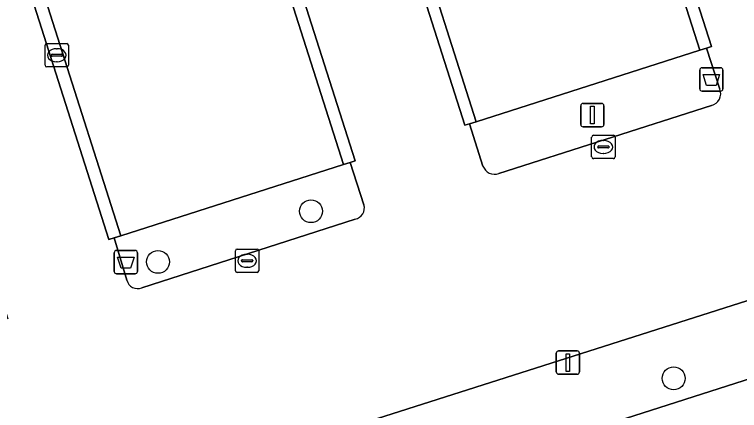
# Model space of a CAD drawing. Extents: x 158086 to 159499, y 382904 to 383981.
# Drawn here: x 159068.85 to 159099.86, y 383032.58 to 383049.53 of the extents above; entities that cross this region are included whole.
import ezdxf

# ---------------------------------------------------------------- set-up
doc = ezdxf.new("R2010")
doc.units = 0
for name, color, linetype in [('IMGEO_Afvalbak', 7, 'Continuous'), ('IMGEO_Berm_groen', 7, 'Continuous'), ('IMGEO_Boom', 7, 'Continuous'), ('IMGEO_Fietspad_gesloten', 7, 'Continuous'), ('IMGEO_Groenvoorziening', 7, 'Continuous'), ('IMGEO_Haag', 7, 'Continuous'), ('IMGEO_Kolk', 7, 'Continuous'), ('IMGEO_Lichtmast', 7, 'Continuous'), ('IMGEO_Parkeervlak_open', 7, 'Continuous'), ('IMGEO_Rijbaan_lokaal_open', 7, 'Continuous'), ('IMGEO_Verkeersbordpaal', 7, 'Continuous')]:
    doc.layers.add(name, color=color, linetype=linetype)

msp = doc.modelspace()

# ---------------------------------------------------------------- linework, layer by layer
at = {"layer": 'IMGEO_Afvalbak'}
for p, q in [((159098.163, 383046.347), (159098.163, 383047.147)), ((159098.163, 383047.147), (159098.163, 383046.347)), ((159098.263, 383047.247), (159099.053, 383047.247)), ((159099.053, 383047.247), (159098.263, 383047.247)), ((159099.153, 383047.147), (159099.153, 383046.347)), ((159099.153, 383046.347), (159099.153, 383047.147)), ((159099.053, 383046.247), (159098.263, 383046.247)), ((159098.263, 383046.247), (159099.053, 383046.247)), ((159073.115, 383038.53), (159073.115, 383039.33)), ((159073.115, 383039.33), (159073.115, 383038.53)), ((159073.215, 383039.43), (159074.005, 383039.43)), ((159074.005, 383039.43), (159073.215, 383039.43)), ((159074.105, 383039.33), (159074.105, 383038.53)), ((159074.105, 383038.53), (159074.105, 383039.33)), ((159074.005, 383038.43), (159073.215, 383038.43)), ((159073.215, 383038.43), (159074.005, 383038.43))]:
    msp.add_line(p, q, dxfattribs=at)
for points in [[(159098.306, 383046.961), (159099.01, 383046.961), (159098.861, 383046.491), (159098.455, 383046.491), (159098.306, 383046.961)], [(159073.258, 383039.144), (159073.962, 383039.144), (159073.813, 383038.674), (159073.407, 383038.674), (159073.258, 383039.144)]]:
    msp.add_lwpolyline(points, dxfattribs=at)
for centre, start, end in [((159098.263, 383047.147), 90, 180), ((159098.263, 383047.147), 90, 180), ((159099.053, 383047.147), 0, 90), ((159099.053, 383047.147), 360, 90), ((159098.263, 383046.347), 180, 270), ((159098.263, 383046.347), 180, 270), ((159099.053, 383046.347), 270, 0), ((159099.053, 383046.347), 270, 0), ((159073.215, 383039.33), 90, 180), ((159073.215, 383039.33), 90, 180), ((159074.005, 383039.33), 0, 90), ((159074.005, 383039.33), 360, 90), ((159073.215, 383038.53), 180, 270), ((159073.215, 383038.53), 180, 270), ((159074.005, 383038.53), 270, 0), ((159074.005, 383038.53), 270, 0)]:
    msp.add_arc(centre, 0.1, start, end, dxfattribs=at)
at = {"layer": 'IMGEO_Berm_groen'}
msp.add_lwpolyline([(159139.088, 383046.362), (159138.108, 383049.376), (159121.833, 383044.185), (159071.446, 383028.114), (159072.384, 383025.18), (159072.436, 383025.018)], close=True, dxfattribs=at)
at = {"layer": 'IMGEO_Boom'}
for centre in [(159081.531, 383041.109), (159074.985, 383038.94), (159097.045, 383033.955)]:
    msp.add_circle(centre, 0.489, dxfattribs=at)
at = {"layer": 'IMGEO_Fietspad_gesloten'}
msp.add_lwpolyline([(159159.592, 383052.47), (159146.453, 383048.648), (159146.197, 383048.666), (159139.088, 383046.362), (159072.436, 383025.018), (159072.384, 383025.18), (159065.84, 383023.087), (159067.396, 383018.015), (159067.776, 383018.119), (159068.411, 383016.229), (159071.934, 383017.153), (159072.865, 383020.766), (159127.162, 383038.33), (159169.93, 383052.158), (159261.875, 383081.887)], dxfattribs=at)
at = {"layer": 'IMGEO_Groenvoorziening'}
for points in [[(159099.018, 383046.331), (159098.446, 383048.083), (159098.165, 383047.996), (159088.602, 383044.933), (159088.315, 383044.847), (159088.889, 383043.042)], [(159089.565, 383042.719), (159098.665, 383045.637)], [(159083.798, 383041.387), (159083.21, 383043.197), (159082.927, 383043.107), (159073.398, 383040.06), (159073.105, 383039.97), (159073.655, 383038.161)], [(159074.298, 383037.834), (159083.416, 383040.772)]]:
    msp.add_lwpolyline(points, dxfattribs=at)
for centre, radius, start, end in [((159098.547, 383046.134), 0.511, 283.3557, 22.7244), ((159089.388, 383043.217), 0.529, 199.3325, 289.5896), ((159083.324, 383041.255), 0.492, 280.7982, 15.5098), ((159074.116, 383038.271), 0.474, 193.4624, 292.626)]:
    msp.add_arc(centre, radius, start, end, dxfattribs=at)
at = {"layer": 'IMGEO_Haag'}
for points in [[(159099.018, 383046.331), (159098.446, 383048.083), (159098.165, 383047.996), (159088.602, 383044.933), (159088.315, 383044.847), (159088.889, 383043.042)], [(159089.565, 383042.719), (159098.665, 383045.637)], [(159083.798, 383041.387), (159083.21, 383043.197), (159082.927, 383043.107), (159073.398, 383040.06), (159073.105, 383039.97), (159073.655, 383038.161)], [(159074.298, 383037.834), (159083.416, 383040.772)]]:
    msp.add_lwpolyline(points, dxfattribs=at)
for centre, radius, start, end in [((159098.547, 383046.134), 0.511, 283.3557, 22.7244), ((159089.388, 383043.217), 0.529, 199.3325, 289.5896), ((159083.324, 383041.255), 0.492, 280.7982, 15.5098), ((159074.116, 383038.271), 0.474, 193.4624, 292.626)]:
    msp.add_arc(centre, radius, start, end, dxfattribs=at)
at = {"layer": 'IMGEO_Kolk'}
for p, q in [((159070.157, 383047.358), (159070.157, 383048.21)), ((159070.232, 383048.284), (159071.084, 383048.284)), ((159070.645, 383048.064), (159070.67, 383048.064)), ((159071.158, 383048.21), (159071.158, 383047.358)), ((159070.416, 383047.778), (159070.416, 383047.79)), ((159070.854, 383047.741), (159070.456, 383047.741)), ((159070.459, 383047.827), (159070.857, 383047.827)), ((159070.9, 383047.79), (159070.9, 383047.778)), ((159070.668, 383047.504), (159070.643, 383047.504)), ((159071.084, 383047.284), (159070.232, 383047.284)), ((159093.538, 383043.432), (159093.538, 383044.284)), ((159093.613, 383044.358), (159094.465, 383044.358)), ((159094.539, 383044.284), (159094.539, 383043.432)), ((159094.026, 383044.138), (159094.051, 383044.138)), ((159093.797, 383043.852), (159093.797, 383043.864)), ((159094.235, 383043.815), (159093.837, 383043.815)), ((159093.84, 383043.901), (159094.238, 383043.901)), ((159094.281, 383043.864), (159094.281, 383043.852)), ((159094.465, 383043.358), (159093.613, 383043.358)), ((159094.049, 383043.578), (159094.024, 383043.578)), ((159078.297, 383038.562), (159078.297, 383039.414)), ((159078.372, 383039.488), (159079.224, 383039.488)), ((159079.298, 383039.414), (159079.298, 383038.562)), ((159078.556, 383038.982), (159078.556, 383038.994)), ((159078.599, 383039.031), (159078.997, 383039.031)), ((159078.785, 383039.268), (159078.81, 383039.268)), ((159079.04, 383038.994), (159079.04, 383038.982)), ((159078.994, 383038.945), (159078.596, 383038.945)), ((159078.808, 383038.708), (159078.783, 383038.708)), ((159079.224, 383038.488), (159078.372, 383038.488))]:
    msp.add_line(p, q, dxfattribs=at)
for points in [[(159070.157, 383047.358), (159070.157, 383048.21)], [(159070.232, 383048.284), (159071.084, 383048.284)], [(159071.158, 383048.21), (159071.158, 383047.358)], [(159071.084, 383047.284), (159070.232, 383047.284)], [(159093.538, 383043.432), (159093.538, 383044.284)], [(159093.613, 383044.358), (159094.465, 383044.358)], [(159094.539, 383044.284), (159094.539, 383043.432)], [(159094.465, 383043.358), (159093.613, 383043.358)], [(159078.297, 383038.562), (159078.297, 383039.414)], [(159078.372, 383039.488), (159079.224, 383039.488)], [(159079.298, 383039.414), (159079.298, 383038.562)], [(159079.224, 383038.488), (159078.372, 383038.488)]]:
    msp.add_lwpolyline(points, dxfattribs=at)
for centre, radius, start, end in [((159070.234, 383048.208), 0.0765, 91.552, 178.448), ((159070.234, 383048.208), 0.0765, 91.552, 178.448), ((159071.082, 383048.208), 0.0765, 1.552, 88.448), ((159071.082, 383048.208), 0.0765, 1.552, 88.448), ((159070.456, 383047.787), 0.0403, 85.8775, 175.7526), ((159070.453, 383047.777), 0.0366, 178.938, 274.7102), ((159070.857, 383047.784), 0.043, 264.8664, 352.4533), ((159070.861, 383047.789), 0.0386, 1.7309, 96.639), ((159070.234, 383047.36), 0.0765, 181.552, 268.448), ((159070.234, 383047.36), 0.0765, 181.552, 268.448), ((159071.082, 383047.36), 0.0765, 271.552, 358.448), ((159071.082, 383047.36), 0.0765, 271.552, 358.448), ((159093.615, 383044.282), 0.0765, 91.552, 178.448), ((159093.615, 383044.282), 0.0765, 91.552, 178.448), ((159094.463, 383044.282), 0.0765, 1.552, 88.448), ((159094.463, 383044.282), 0.0765, 1.552, 88.448), ((159093.837, 383043.861), 0.0403, 85.8775, 175.7526), ((159093.834, 383043.851), 0.0366, 178.938, 274.7102), ((159094.238, 383043.858), 0.043, 264.8664, 352.4533), ((159094.242, 383043.863), 0.0386, 1.7309, 96.639), ((159093.615, 383043.434), 0.0765, 181.552, 268.448), ((159093.615, 383043.434), 0.0765, 181.552, 268.448), ((159094.463, 383043.434), 0.0765, 271.552, 358.448), ((159094.463, 383043.434), 0.0765, 271.552, 358.448), ((159078.374, 383039.412), 0.0765, 91.552, 178.448), ((159078.374, 383039.412), 0.0765, 91.552, 178.448), ((159079.222, 383039.412), 0.0765, 1.552, 88.448), ((159079.222, 383039.412), 0.0765, 1.552, 88.448), ((159078.596, 383038.991), 0.0403, 85.8775, 175.7526), ((159078.593, 383038.981), 0.0366, 178.938, 274.7102), ((159078.997, 383038.988), 0.043, 264.8664, 352.4533), ((159079.001, 383038.993), 0.0386, 1.7309, 96.639), ((159078.374, 383038.564), 0.0765, 181.552, 268.448), ((159078.374, 383038.564), 0.0765, 181.552, 268.448), ((159079.222, 383038.564), 0.0765, 271.552, 358.448), ((159079.222, 383038.564), 0.0765, 271.552, 358.448)]:
    msp.add_arc(centre, radius, start, end, dxfattribs=at)
for centre, major_axis, ratio, start_param, end_param in [((159070.644, 383047.784), (-0.387, 0.002), 0.722429, 4.712389, 7.853982), ((159070.669, 383047.784), (-0.39, 0.002), 0.717154, 1.570796, 4.712389), ((159094.025, 383043.858), (-0.387, 0.002), 0.722429, 4.712389, 7.853982), ((159094.05, 383043.858), (-0.39, 0.002), 0.717154, 1.570796, 4.712389), ((159078.784, 383038.988), (-0.387, 0.002), 0.722429, 4.712389, 7.853982), ((159078.809, 383038.988), (-0.39, 0.002), 0.717154, 1.570796, 4.712389)]:
    msp.add_ellipse(centre, major_axis=major_axis, ratio=ratio, start_param=start_param, end_param=end_param, dxfattribs=at)
at = {"layer": 'IMGEO_Lichtmast'}
for p, q in [((159093.073, 383044.823), (159093.073, 383045.623)), ((159093.073, 383045.623), (159093.073, 383044.823)), ((159093.173, 383045.723), (159093.963, 383045.723)), ((159093.963, 383045.723), (159093.173, 383045.723)), ((159094.063, 383045.623), (159094.063, 383044.823)), ((159094.063, 383044.823), (159094.063, 383045.623)), ((159093.963, 383044.723), (159093.173, 383044.723)), ((159093.173, 383044.723), (159093.963, 383044.723))]:
    msp.add_line(p, q, dxfattribs=at)
msp.add_lwpolyline([(159093.493, 383045.598), (159093.643, 383045.598), (159093.643, 383044.848), (159093.493, 383044.848), (159093.493, 383045.598)], dxfattribs=at)
for centre, start, end in [((159093.173, 383045.623), 90, 180), ((159093.173, 383045.623), 90, 180), ((159093.963, 383045.623), 0, 90), ((159093.963, 383045.623), 360, 90), ((159093.173, 383044.823), 180, 270), ((159093.173, 383044.823), 180, 270), ((159093.963, 383044.823), 270, 0), ((159093.963, 383044.823), 270, 0)]:
    msp.add_arc(centre, 0.1, start, end, dxfattribs=at)
at = {"layer": 'IMGEO_Parkeervlak_open'}
for points in [[(159089.71, 383074.46), (159080.166, 383071.407), (159088.602, 383044.933), (159098.165, 383047.996)], [(159082.927, 383043.107), (159074.48, 383069.593), (159064.956, 383066.527), (159073.398, 383040.06)]]:
    msp.add_lwpolyline(points, close=True, dxfattribs=at)
at = {"layer": 'IMGEO_Rijbaan_lokaal_open'}
for points in [[(159104.136, 383047.929), (159103.532, 383049.742), (159103.338, 383049.682), (159094.907, 383076.108), (159090.189, 383074.602), (159098.66, 383048.161), (159098.446, 383048.083), (159099.018, 383046.331)], [(159088.889, 383043.042), (159088.315, 383044.847), (159088.117, 383044.789), (159079.671, 383071.254), (159074.958, 383069.756), (159083.419, 383043.264), (159083.21, 383043.197), (159083.798, 383041.387)], [(159073.655, 383038.161), (159073.105, 383039.97), (159072.889, 383039.904), (159064.445, 383066.373), (159059.764, 383064.881), (159068.174, 383038.378), (159067.974, 383038.333), (159068.562, 383036.507)], [(159068.193, 383035.879), (159062.478, 383034.098), (159062.465, 383034.094), (159065.84, 383023.087), (159072.384, 383025.18), (159071.446, 383028.114), (159121.833, 383044.185), (159120.341, 383048.655), (159119.574, 383048.414), (159118.444, 383051.947), (159104.772, 383047.605)], [(159098.665, 383045.637), (159089.565, 383042.719)], [(159083.416, 383040.772), (159074.298, 383037.834)]]:
    msp.add_lwpolyline(points, dxfattribs=at)
for points in [[(159089.71, 383074.46), (159098.165, 383047.996), (159098.446, 383048.083), (159098.66, 383048.161), (159090.189, 383074.602)], [(159088.315, 383044.847), (159088.602, 383044.933), (159080.166, 383071.407), (159079.671, 383071.254), (159088.117, 383044.789)], [(159082.927, 383043.107), (159083.21, 383043.197), (159083.419, 383043.264), (159074.958, 383069.756), (159074.48, 383069.593)], [(159064.445, 383066.373), (159072.889, 383039.904), (159073.105, 383039.97), (159073.398, 383040.06), (159064.956, 383066.527)]]:
    msp.add_lwpolyline(points, close=True, dxfattribs=at)
for centre, radius, start, end in [((159098.547, 383046.134), 0.511, 283.3557, 22.7244), ((159089.388, 383043.217), 0.529, 199.3325, 289.5896), ((159083.324, 383041.255), 0.492, 280.7982, 15.5098), ((159074.116, 383038.271), 0.474, 193.4624, 292.626)]:
    msp.add_arc(centre, radius, start, end, dxfattribs=at)
at = {"layer": 'IMGEO_Verkeersbordpaal'}
for p, q in [((159092.026, 383034.23), (159092.026, 383035.03)), ((159092.026, 383035.03), (159092.026, 383034.23)), ((159092.126, 383035.13), (159092.916, 383035.13)), ((159092.916, 383035.13), (159092.126, 383035.13)), ((159093.016, 383035.03), (159093.016, 383034.23)), ((159093.016, 383034.23), (159093.016, 383035.03)), ((159092.916, 383034.13), (159092.126, 383034.13)), ((159092.126, 383034.13), (159092.916, 383034.13))]:
    msp.add_line(p, q, dxfattribs=at)
msp.add_lwpolyline([(159092.446, 383035.005), (159092.596, 383035.005), (159092.596, 383034.255), (159092.446, 383034.255), (159092.446, 383035.005)], dxfattribs=at)
for centre, start, end in [((159092.126, 383035.03), 90, 180), ((159092.126, 383035.03), 90, 180), ((159092.916, 383035.03), 0, 90), ((159092.916, 383035.03), 360, 90), ((159092.126, 383034.23), 180, 270), ((159092.126, 383034.23), 180, 270), ((159092.916, 383034.23), 270, 0), ((159092.916, 383034.23), 270, 0)]:
    msp.add_arc(centre, 0.1, start, end, dxfattribs=at)

doc.saveas('drawing.dxf')
